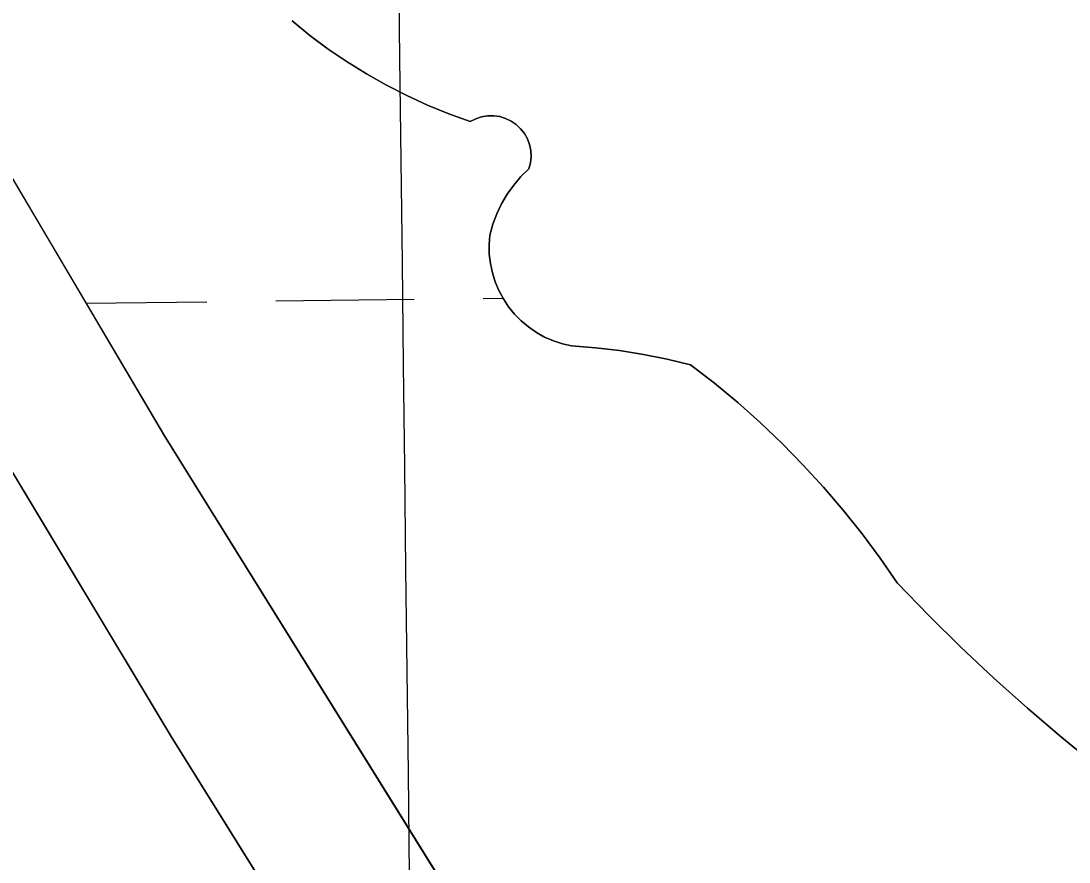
# Model space of a CAD drawing. Extents: x 3684037 to 3722149, y 433263 to 459021.
# Drawn here: x 3709128.6 to 3709371.5, y 456584.2 to 456779.2 of the extents above; entities that cross this region are included whole.
import ezdxf

# ---------------------------------------------------------------- set-up
doc = ezdxf.new("R2010")
doc.units = 0
for name, color, linetype in [('V-GRID-MAJR', 7, 'Continuous'), ('V-TOPO-SHOR', 7, 'Continuous'), ('V-WETL-SWMP', 7, 'Continuous')]:
    doc.layers.add(name, color=color, linetype=linetype)

msp = doc.modelspace()

# ---------------------------------------------------------------- linework, layer by layer
at = {"layer": 'V-GRID-MAJR'}
msp.add_spline([(3709426.74, 438923.75200000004), (3709355.373, 444981.088), (3709283.97, 451041.507), (3709212.5670000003, 457101.934), (3709212.531, 457105.01)], degree=3, dxfattribs=at)
at = {"layer": 'V-TOPO-SHOR'}
for points in [[(3708978.921, 456977.913), (3709040.66, 456884.059), (3709088.284, 456807.484), (3709161.856, 456682.98), (3709274.4080000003, 456502.03500000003)], [(3708949.335, 456966.19800000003), (3709048.981, 456803.84500000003), (3709163.407, 456613.32800000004), (3709275.572, 456433.317)], [(3709242.208, 456755.957), (3709240.9280000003, 456756.571), (3709239.5700000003, 456756.985), (3709238.165, 456757.183), (3709236.7460000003, 456757.167), (3709235.345, 456756.936), (3709233.995, 456756.49100000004), (3709232.7320000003, 456755.848), (3709227.7490000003, 456757.642), (3709222.846, 456759.645), (3709218.0330000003, 456761.855), (3709213.3170000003, 456764.261), (3709208.7060000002, 456766.86600000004), (3709204.2090000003, 456769.664), (3709199.835, 456772.648), (3709195.5870000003, 456775.81200000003), (3709191.4790000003, 456779.154)], [(3709377.955, 456606.412), (3709369.847, 456613.047), (3709361.893, 456619.865), (3709354.094, 456626.863), (3709346.457, 456634.03500000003), (3709338.988, 456641.379), (3709331.685, 456648.891), (3709327.71, 456654.652), (3709323.542, 456660.27400000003), (3709319.182, 456665.748), (3709314.637, 456671.069), (3709309.912, 456676.232), (3709305.014, 456681.231), (3709299.9450000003, 456686.056), (3709294.714, 456690.707), (3709289.326, 456695.174), (3709283.79, 456699.454), (3709278.355, 456700.765), (3709272.872, 456701.86100000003), (3709267.349, 456702.737), (3709261.7970000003, 456703.395), (3709256.222, 456703.829), (3709254.08, 456704.32), (3709251.9930000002, 456705.01300000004), (3709249.98, 456705.89900000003), (3709248.061, 456706.971), (3709246.25, 456708.22000000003), (3709244.569, 456709.635), (3709243.0270000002, 456711.202), (3709241.6380000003, 456712.908), (3709240.418, 456714.737), (3709239.375, 456716.672), (3709238.521, 456718.697), (3709237.862, 456720.795), (3709237.403, 456722.945), (3709237.149, 456725.128), (3709237.102, 456727.32800000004), (3709237.2660000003, 456729.51900000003), (3709237.96, 456732.016), (3709238.8710000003, 456734.442), (3709239.988, 456736.779), (3709241.304, 456739.011), (3709242.81, 456741.121), (3709244.4930000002, 456743.08900000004), (3709246.343, 456744.906), (3709246.699, 456746.28), (3709246.842, 456747.691), (3709246.769, 456749.108), (3709246.48, 456750.499), (3709245.9820000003, 456751.82800000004), (3709245.288, 456753.067), (3709244.413, 456754.183), (3709243.377, 456755.156), (3709242.208, 456755.957)]]:
    msp.add_lwpolyline(points, dxfattribs=at)
at = {"layer": 'V-WETL-SWMP'}
for p, q in [((3709161.8569927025, 456682.98099368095), (3709088.2839925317, 456807.4839935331)), ((3709163.405989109, 456613.32798862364), (3709048.9799890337, 456803.84498854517)), ((3709191.478962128, 456779.1539672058), (3709195.587962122, 456775.8129672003)), ((3709195.5879621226, 456775.81296720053), (3709199.833962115, 456772.6469671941)), ((3709199.833962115, 456772.6469671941), (3709204.2089621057, 456769.66396718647)), ((3709204.2089621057, 456769.66396718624), (3709208.7059620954, 456766.8669671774)), ((3709208.7059620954, 456766.8669671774), (3709213.315962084, 456764.26196716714)), ((3709213.315962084, 456764.26196716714), (3709218.0329620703, 456761.8539671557)), ((3709218.0329620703, 456761.8539671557), (3709222.8459620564, 456759.64596714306)), ((3709222.8459620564, 456759.6459671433), (3709227.7489620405, 456757.6429671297)), ((3709227.7489620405, 456757.6429671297), (3709232.730962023, 456755.84796711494)), ((3709232.730962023, 456755.8479671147), (3709233.9959620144, 456756.49196710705)), ((3709233.9959620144, 456756.49196710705), (3709235.3449620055, 456756.9349670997)), ((3709235.3449620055, 456756.9349670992), (3709236.7449619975, 456757.16796709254)), ((3709236.7449619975, 456757.16796709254), (3709238.1639619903, 456757.1839670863)), ((3709238.1639619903, 456757.1839670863), (3709239.568961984, 456756.98396708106)), ((3709239.568961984, 456756.98396708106), (3709240.927961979, 456756.5719670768)), ((3709240.927961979, 456756.5719670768), (3709242.2069619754, 456755.95696707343)), ((3709242.2069619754, 456755.95696707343), (3709243.377961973, 456755.1549670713)), ((3709243.377961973, 456755.1549670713), (3709244.4129619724, 456754.1839670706)), ((3709244.4129619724, 456754.1839670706), (3709245.287961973, 456753.0659670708)), ((3709245.287961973, 456753.0659670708), (3709245.982961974, 456751.8279670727)), ((3709245.982961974, 456751.8279670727), (3709246.479961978, 456750.4979670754)), ((3709246.479961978, 456750.4979670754), (3709246.7689619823, 456749.10896707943)), ((3709246.7689619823, 456749.10896707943), (3709246.8419619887, 456747.69096708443)), ((3709246.698961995, 456746.27896709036), (3709246.3419620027, 456744.90496709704)), ((3709246.8419619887, 456747.69096708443), (3709246.698961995, 456746.27896709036)), ((3709246.3419620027, 456744.90496709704), (3709244.49396202, 456743.08896711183)), ((3709244.49396202, 456743.08896711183), (3709242.8099620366, 456741.1199671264)), ((3709241.3049620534, 456739.01096714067), (3709239.9879620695, 456736.77896715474)), ((3709242.8099620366, 456741.1199671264), (3709241.3049620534, 456739.01096714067)), ((3709239.9879620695, 456736.77896715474), (3709238.8709620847, 456734.44196716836)), ((3709238.8709620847, 456734.44196716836), (3709237.9609621, 456732.01596718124)), ((3709237.9609621, 456732.01596718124), (3709237.2649621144, 456729.5199671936)), ((3709237.2649621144, 456729.5199671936), (3709237.102962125, 456727.32696720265)), ((3709237.102962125, 456727.32696720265), (3709237.148962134, 456725.12896721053)), ((3709237.148962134, 456725.12896721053), (3709237.402962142, 456722.9449672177)), ((3709237.402962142, 456722.9449672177), (3709237.8609621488, 456720.79496722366)), ((3709237.8609621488, 456720.79496722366), (3709238.5209621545, 456718.69696722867)), ((3709238.520962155, 456718.69696722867), (3709239.375962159, 456716.6719672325)), ((3709187.7099607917, 456714.2678830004), (3709219.7077944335, 456714.6402228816)), ((3709235.706711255, 456714.82639282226), (3709240.3402730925, 456714.88031084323)), ((3709239.375962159, 456716.6719672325), (3709240.4179621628, 456714.73596723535)), ((3709240.4179621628, 456714.73596723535), (3709241.6379621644, 456712.9069672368)), ((3709143.671344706, 456713.75543164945), (3709171.71104397, 456714.0817130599)), ((3709241.637962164, 456712.9069672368), (3709243.025962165, 456711.20096723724)), ((3709243.025962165, 456711.20096723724), (3709244.567962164, 456709.63496723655)), ((3709244.567962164, 456709.63496723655), (3709246.2509621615, 456708.21996723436)), ((3709246.2509621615, 456708.21996723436), (3709248.060962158, 456706.97096723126)), ((3709248.060962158, 456706.97096723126), (3709249.979962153, 456705.89896722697)), ((3709249.979962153, 456705.89896722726), (3709251.991962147, 456705.01296722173)), ((3709251.991962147, 456705.01296722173), (3709254.0789621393, 456704.3199672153)), ((3709254.0789621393, 456704.3199672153), (3709256.2219621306, 456703.82796720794)), ((3709256.2219621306, 456703.82796720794), (3709261.7969621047, 456703.3939671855)), ((3709261.7969621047, 456703.3939671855), (3709267.34896208, 456702.737967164)), ((3709267.34896208, 456702.737967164), (3709272.871962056, 456701.8609671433)), ((3709272.871962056, 456701.8609671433), (3709278.354962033, 456700.76596712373)), ((3709278.354962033, 456700.7659671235), (3709283.7899620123, 456699.45396710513)), ((3709283.7899620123, 456699.45396710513), (3709289.3269620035, 456695.1739670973)), ((3709289.3269620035, 456695.1739670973), (3709294.7139619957, 456690.70696709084)), ((3709294.7139619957, 456690.70696709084), (3709299.9449619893, 456686.05696708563)), ((3709299.9449619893, 456686.05696708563), (3709305.012961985, 456681.2309670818)), ((3709274.408992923, 456502.03599387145), (3709161.8569927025, 456682.98099368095)), ((3709305.012961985, 456681.2309670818), (3709309.9119619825, 456676.23296707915)), ((3709309.9119619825, 456676.23296707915), (3709314.6369619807, 456671.069967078)), ((3709314.6369619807, 456671.069967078), (3709319.1819619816, 456665.7489670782)), ((3709319.1819619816, 456665.7489670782), (3709323.540961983, 456660.2739670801)), ((3709323.540961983, 456660.2739670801), (3709327.7099619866, 456654.652967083)), ((3709327.7099619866, 456654.652967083), (3709331.6839619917, 456648.8919670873)), ((3709331.683961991, 456648.8919670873), (3709338.986961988, 456641.3799670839)), ((3709338.986961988, 456641.3799670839), (3709346.4579619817, 456634.0349670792)), ((3709346.4579619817, 456634.0349670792), (3709354.0949619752, 456626.862967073)), ((3709354.0949619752, 456626.862967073), (3709361.892961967, 456619.8649670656)), ((3709361.892961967, 456619.8649670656), (3709369.847961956, 456613.04696705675)), ((3709275.571989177, 456433.31598869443), (3709163.405989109, 456613.32798862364)), ((3709369.847961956, 456613.04696705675), (3709377.9559619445, 456606.4119670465))]:
    msp.add_line(p, q, dxfattribs=at)

doc.saveas('drawing.dxf')
